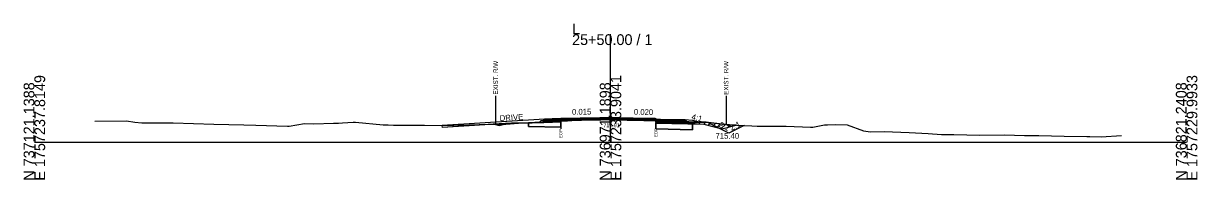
# Model space of a CAD drawing. Extents: x -26 to 4303, y -10 to 9577.
# Drawn here: x 997.2 to 1302.8, y 5490.3 to 5530.9 of the extents above; entities that cross this region are included whole.
import ezdxf

# ---------------------------------------------------------------- set-up
doc = ezdxf.new("R2010")
doc.units = 0
for name, color, linetype in [('Exist CMT Pavement', 7, 'Continuous'), ('Old_Level_10', 7, 'Continuous'), ('Old_Level_2', 7, 'Continuous'), ('Pattern 1', 7, 'Continuous'), ('Prop CMT Conc Surface', 7, 'Continuous'), ('Prop CMT Concrete Structures', 7, 'Continuous'), ('Prop CMT Concrete Wall', 7, 'Continuous'), ('Prop CMT Pvmt Course 1', 7, 'Continuous'), ('Prop CMT Pvmt Course 1 CG', 7, 'Continuous'), ('Prop CMT Pvmt Course 1 Wedge', 7, 'Continuous'), ('Prop CMT Pvmt Course 2', 7, 'Continuous'), ('Prop CMT Pvmt Course 2 Wedge', 7, 'Continuous'), ('Prop CMT Pvmt Course 3', 7, 'Continuous'), ('Prop CMT Pvmt Surface', 7, 'Continuous'), ('Prop CMT Pvmt Surface Shoulder', 7, 'Continuous'), ('Prop CMT Pvmt Wedge Surface 1', 7, 'Continuous'), ('Prop CMT Pvmt Wedge Surface 2', 7, 'Continuous'), ('Prop CMT Pvmt Wedge Surface 3', 7, 'Continuous'), ('Prop CMT Shld Paved Course 1', 7, 'Continuous'), ('Prop CMT Shld Paved Course 2', 7, 'Continuous'), ('Prop CMT Shld Paved Course 3', 7, 'Continuous'), ('Prop CMT Slope Grass', 7, 'Continuous'), ('Prop CMT Subgrade Earthwork', 7, 'Continuous'), ('Prop Road Sect_ Recs - UC Shallow (Outline)', 7, 'Continuous'), ('Prop Shade Light', 7, 'Continuous'), ('Prop XS DDE Elevations', 7, 'Continuous'), ('Prop XS Ditch Standard Text', 7, 'Continuous'), ('Prop XS Earthwork Shape', 7, 'Continuous'), ('Prop XS SE Text', 7, 'Continuous'), ('Prop XS Side Slope Text', 7, 'Continuous'), ('Prop XS Wedging', 7, 'Continuous')]:
    doc.layers.add(name, color=color, linetype=linetype)

msp = doc.modelspace()

# ---------------------------------------------------------------- linework, layer by layer
at = {"layer": 'Exist CMT Pavement'}
for points in [[(1150, 5506.29), (1134.85, 5506.07)], [(1150, 5506.29), (1167.37, 5505.94)]]:
    msp.add_lwpolyline(points, dxfattribs=at)
at = {"layer": 'Old_Level_10'}
for p, q in [((1175.36, 5505.15), (1173.36, 5505.25)), ((1180.85, 5502.4), (1175.36, 5505.15)), ((1184.76, 5504.35), (1180.85, 5502.4))]:
    msp.add_line(p, q, dxfattribs=at)
at = {"layer": 'Old_Level_2'}
for p, q in [((1150, 5500), (1150, 5528.1)), ((1150, 5500), (1150, 5528.1)), ((1000, 5500), (1150, 5500)), ((1000, 5500), (1150, 5500)), ((1150, 5500), (1300, 5500)), ((1150, 5500), (1300, 5500))]:
    msp.add_line(p, q, dxfattribs=at)
at = {"layer": 'Pattern 1'}
for p, q in [((1161.86, 5504.98), (1162.65, 5505.76)), ((1163.25, 5504.95), (1163.96, 5505.65)), ((1164.63, 5504.92), (1165.26, 5505.55)), ((1166.02, 5504.89), (1166.57, 5505.44)), ((1167.4, 5504.86), (1167.89, 5505.34)), ((1119.91, 5504.65), (1119.96, 5504.7)), ((1121.07, 5504.39), (1121.39, 5504.71)), ((1168.79, 5504.83), (1169.28, 5505.32)), ((1170.17, 5504.8), (1170.67, 5505.29)), ((1171.56, 5504.77), (1172.06, 5505.27)), ((1172.94, 5504.74), (1173.45, 5505.25)), ((1174.32, 5504.7), (1174.84, 5505.22)), ((1175.45, 5504.42), (1176.12, 5505.09)), ((1176.58, 5504.14), (1177.39, 5504.94)), ((1177.71, 5503.86), (1178.66, 5504.8)), ((1178.85, 5503.57), (1179.93, 5504.66)), ((1180.63, 5503.94), (1181.22, 5504.53)), ((1182.51, 5504.41), (1182.57, 5504.47))]:
    msp.add_line(p, q, dxfattribs=at)
for points in [[(1137.04, 5505.54), (1137.04, 5505.46), (1136.23, 5505.48)], [(1161.83, 5505.82), (1161.83, 5504.98), (1174.28, 5504.71), (1179, 5503.53), (1182.7, 5504.46), (1180.96, 5504.55), (1178.41, 5504.83), (1176.17, 5505.08), (1174.88, 5505.22), (1172.06, 5505.27), (1168.74, 5505.33), (1167.72, 5505.34), (1165.43, 5505.53), (1163.86, 5505.66), (1162.55, 5505.77)], [(1122.39, 5504.72), (1120.94, 5504.71), (1119.71, 5504.7), (1121, 5504.37)]]:
    msp.add_lwpolyline(points, close=True, dxfattribs=at)
at = {"layer": 'Prop CMT Conc Surface'}
for points in [[(1137.04, 5505.85), (1134.85, 5505.82)], [(1134.85, 5505.82), (1134.85, 5505.61)], [(1134.85, 5505.61), (1137.04, 5505.64)], [(1137.04, 5505.64), (1137.04, 5505.85)], [(1161.83, 5505.6), (1161.83, 5505.81)], [(1161.83, 5505.81), (1167.37, 5505.69)], [(1167.37, 5505.49), (1161.83, 5505.6)], [(1167.37, 5505.69), (1167.37, 5505.49)]]:
    msp.add_lwpolyline(points, dxfattribs=at)
at = {"layer": 'Prop CMT Concrete Structures'}
for points in [[(1134.85, 5505.82), (1134.85, 5506.07)], [(1137.04, 5505.85), (1134.85, 5505.82)], [(1150, 5506.17), (1137.04, 5505.98)], [(1137.04, 5505.98), (1137.04, 5505.85)], [(1150, 5506.17), (1161.83, 5505.93)], [(1161.83, 5505.93), (1161.83, 5505.81)], [(1161.83, 5505.81), (1167.37, 5505.69)], [(1167.37, 5505.69), (1167.37, 5505.94)]]:
    msp.add_lwpolyline(points, dxfattribs=at)
at = {"layer": 'Prop CMT Pvmt Course 1'}
for points in [[(1137.04, 5505.64), (1134.85, 5505.61)], [(1134.85, 5505.61), (1134.85, 5505.28)], [(1137.04, 5505.31), (1137.04, 5505.64)], [(1161.83, 5505.6), (1167.37, 5505.49)], [(1161.83, 5505.26), (1161.83, 5505.6)], [(1167.37, 5505.49), (1167.37, 5505.15)], [(1134.85, 5505.28), (1137.04, 5505.31)], [(1167.37, 5505.15), (1161.83, 5505.26)]]:
    msp.add_lwpolyline(points, dxfattribs=at)
at = {"layer": 'Prop CMT Pvmt Course 1 Wedge'}
for points in [[(1137.04, 5506.27), (1137.16, 5506.27), (1137.23, 5506.27), (1137.5, 5506.27), (1138.3, 5506.29), (1138.76, 5506.29), (1139.49, 5506.3), (1139.94, 5506.31), (1142.08, 5506.34), (1142.44, 5506.35), (1144.64, 5506.38), (1144.94, 5506.38), (1147.21, 5506.42), (1147.44, 5506.42), (1149.4, 5506.45), (1149.76, 5506.45), (1150, 5506.46)], [(1137.04, 5505.56), (1137.04, 5506.27)], [(1150, 5505.91), (1149.76, 5505.9), (1149.4, 5505.89), (1147.44, 5505.85), (1147.21, 5505.85), (1144.94, 5505.81), (1144.64, 5505.8), (1142.44, 5505.72), (1142.08, 5505.72), (1139.94, 5505.65), (1139.49, 5505.64), (1138.76, 5505.61), (1138.3, 5505.59), (1137.5, 5505.57), (1137.23, 5505.56), (1137.16, 5505.57), (1137.04, 5505.56)], [(1150, 5506.46), (1150, 5505.91)], [(1150, 5506.46), (1150.24, 5506.45), (1150.49, 5506.45), (1150.6, 5506.45), (1150.86, 5506.44), (1152.44, 5506.41), (1154.92, 5506.36), (1154.94, 5506.36), (1155.91, 5506.34), (1157.4, 5506.31), (1157.44, 5506.31), (1159.84, 5506.26), (1159.94, 5506.26), (1160.79, 5506.24), (1161.07, 5506.24), (1161.6, 5506.23), (1161.67, 5506.22), (1161.83, 5506.22)], [(1161.83, 5505.82), (1161.67, 5505.83), (1161.6, 5505.82), (1161.07, 5505.83), (1160.79, 5505.84), (1159.94, 5505.86), (1159.84, 5505.86), (1157.44, 5505.87), (1157.4, 5505.87), (1155.91, 5505.89), (1154.94, 5505.9), (1154.92, 5505.9), (1152.44, 5505.9), (1150.86, 5505.91), (1150.6, 5505.92), (1150.49, 5505.92), (1150.24, 5505.92), (1150, 5505.91)], [(1161.83, 5506.22), (1161.83, 5505.82)]]:
    msp.add_lwpolyline(points, dxfattribs=at)
at = {"layer": 'Prop CMT Pvmt Course 2'}
for points in [[(1134.85, 5506.07), (1132.85, 5506.04), (1132.6, 5505.79)], [(1132.6, 5505.79), (1134.85, 5505.82)], [(1134.85, 5505.82), (1134.85, 5506.07)], [(1167.37, 5505.94), (1169.37, 5505.9), (1169.62, 5505.65)], [(1167.37, 5505.69), (1167.37, 5505.94)], [(1169.62, 5505.65), (1167.37, 5505.69)]]:
    msp.add_lwpolyline(points, dxfattribs=at)
at = {"layer": 'Prop CMT Pvmt Course 2 Wedge'}
msp.add_line((1132.85, 5506.04), (1106.2, 5504.37), dxfattribs=at)
msp.add_lwpolyline([(1169.37, 5505.9), (1171.37, 5505.74), (1173.36, 5505.25)], dxfattribs=at)
at = {"layer": 'Prop CMT Pvmt Course 3'}
for points in [[(1134.85, 5505.82), (1132.6, 5505.79), (1132.39, 5505.58)], [(1132.39, 5505.58), (1134.85, 5505.61)], [(1134.85, 5505.61), (1134.85, 5505.82)], [(1167.37, 5505.69), (1169.62, 5505.65), (1169.84, 5505.44)], [(1167.37, 5505.49), (1167.37, 5505.69)], [(1169.84, 5505.44), (1167.37, 5505.49)]]:
    msp.add_lwpolyline(points, dxfattribs=at)
at = {"layer": 'Prop CMT Pvmt Surface'}
for points in [[(1134.85, 5505.82), (1134.85, 5506.07)], [(1150, 5506.04), (1134.85, 5505.82)], [(1150, 5506.04), (1167.37, 5505.69)], [(1167.37, 5505.69), (1167.37, 5505.94)]]:
    msp.add_lwpolyline(points, dxfattribs=at)
at = {"layer": 'Prop CMT Pvmt Surface Shoulder'}
for points in [[(1137.04, 5505.54), (1137.16, 5505.57), (1137.23, 5505.56), (1137.5, 5505.57), (1138.3, 5505.59), (1138.76, 5505.61), (1139.49, 5505.64), (1139.94, 5505.65), (1142.08, 5505.72), (1142.44, 5505.72), (1144.64, 5505.8), (1144.94, 5505.81), (1147.21, 5505.85), (1147.44, 5505.85), (1149.4, 5505.89), (1149.76, 5505.9), (1150, 5505.91)], [(1150, 5505.91), (1150.24, 5505.92), (1150.49, 5505.92), (1150.6, 5505.92), (1150.86, 5505.91), (1152.44, 5505.9), (1154.92, 5505.9), (1154.94, 5505.9), (1155.91, 5505.89), (1157.4, 5505.87), (1157.44, 5505.87), (1159.84, 5505.86), (1159.94, 5505.86), (1160.79, 5505.84), (1161.07, 5505.83), (1161.6, 5505.82), (1161.67, 5505.83), (1161.84, 5505.82)]]:
    msp.add_lwpolyline(points, dxfattribs=at)
at = {"layer": 'Prop CMT Pvmt Wedge Surface 1'}
for p, q in [((1106.23, 5503.87), (1106.2, 5504.37)), ((1124.25, 5505), (1106.23, 5503.87)), ((1134.86, 5505.15), (1124.25, 5505)), ((1137.04, 5505.19), (1134.86, 5505.15)), ((1161.82, 5505.14), (1167.35, 5505.03)), ((1167.35, 5505.03), (1171.35, 5504.95)), ((1171.35, 5504.95), (1173.36, 5505.25))]:
    msp.add_line(p, q, dxfattribs=at)
for points in [[(1137.04, 5505.54), (1137.04, 5505.19)], [(1161.84, 5505.82), (1161.82, 5505.14)]]:
    msp.add_lwpolyline(points, dxfattribs=at)
at = {"layer": 'Prop CMT Pvmt Wedge Surface 2'}
for points in [[(1137.04, 5505.98), (1137.16, 5505.98), (1137.23, 5505.98), (1137.5, 5505.98), (1138.3, 5506), (1138.76, 5506), (1139.49, 5506.01), (1139.94, 5506.02), (1142.08, 5506.05), (1142.44, 5506.06), (1144.64, 5506.09), (1144.94, 5506.09), (1147.21, 5506.13), (1147.44, 5506.13), (1149.4, 5506.16), (1149.76, 5506.16), (1150, 5506.17)], [(1150, 5506.04), (1149.76, 5506.04), (1149.4, 5506.03), (1147.44, 5506), (1147.21, 5506), (1144.94, 5505.97), (1144.64, 5505.96), (1142.44, 5505.93), (1142.08, 5505.93), (1139.94, 5505.9), (1139.49, 5505.89), (1138.76, 5505.88), (1138.3, 5505.87), (1137.5, 5505.86), (1137.23, 5505.86), (1137.16, 5505.85), (1137.04, 5505.85)], [(1137.04, 5504.92), (1137.04, 5505.98)], [(1150, 5506.17), (1150, 5506.04)], [(1150, 5506.17), (1150.24, 5506.16), (1150.49, 5506.16), (1150.6, 5506.16), (1150.86, 5506.15), (1152.44, 5506.12), (1154.92, 5506.07), (1154.94, 5506.07), (1155.91, 5506.05), (1157.4, 5506.02), (1157.44, 5506.02), (1159.84, 5505.97), (1159.94, 5505.97), (1160.79, 5505.95), (1161.07, 5505.95), (1161.6, 5505.94), (1161.67, 5505.93), (1161.83, 5505.93)], [(1161.83, 5505.81), (1161.67, 5505.81), (1161.6, 5505.81), (1161.07, 5505.82), (1160.79, 5505.83), (1159.94, 5505.84), (1159.84, 5505.85), (1157.44, 5505.89), (1157.4, 5505.89), (1155.91, 5505.92), (1154.94, 5505.94), (1154.92, 5505.94), (1152.44, 5505.99), (1150.86, 5506.02), (1150.6, 5506.03), (1150.49, 5506.03), (1150.24, 5506.04), (1150, 5506.04)], [(1161.83, 5505.93), (1161.83, 5505.2)]]:
    msp.add_lwpolyline(points, dxfattribs=at)
at = {"layer": 'Prop CMT Pvmt Wedge Surface 3'}
for points in [[(1137.04, 5505.85), (1137.16, 5505.85), (1137.23, 5505.86), (1137.5, 5505.86), (1138.3, 5505.87), (1138.76, 5505.88), (1139.49, 5505.89), (1139.94, 5505.9), (1142.08, 5505.93), (1142.44, 5505.93), (1144.64, 5505.96), (1144.94, 5505.97), (1147.21, 5506), (1147.44, 5506), (1149.4, 5506.03), (1149.76, 5506.04), (1150, 5506.04)], [(1137.04, 5505.64), (1137.04, 5505.85)], [(1150, 5505.83), (1149.76, 5505.83), (1149.4, 5505.83), (1147.44, 5505.8), (1147.21, 5505.79), (1144.94, 5505.76), (1144.64, 5505.76), (1142.44, 5505.72), (1142.08, 5505.72), (1139.94, 5505.69), (1139.49, 5505.68), (1138.76, 5505.67), (1138.3, 5505.66), (1137.5, 5505.65), (1137.23, 5505.65), (1137.16, 5505.65), (1137.04, 5505.64)], [(1150, 5506.04), (1150, 5505.83)], [(1150, 5506.04), (1150.24, 5506.04), (1150.49, 5506.03), (1150.6, 5506.03), (1150.86, 5506.02), (1152.44, 5505.99), (1154.92, 5505.94), (1154.94, 5505.94), (1155.91, 5505.92), (1157.4, 5505.89), (1157.44, 5505.89), (1159.84, 5505.85), (1159.94, 5505.84), (1160.79, 5505.83), (1161.07, 5505.82), (1161.6, 5505.81), (1161.67, 5505.81), (1161.83, 5505.81)], [(1161.83, 5505.6), (1161.67, 5505.6), (1161.6, 5505.6), (1161.07, 5505.61), (1160.79, 5505.62), (1159.94, 5505.63), (1159.84, 5505.64), (1157.44, 5505.68), (1157.4, 5505.69), (1155.91, 5505.72), (1154.94, 5505.74), (1154.92, 5505.74), (1152.44, 5505.79), (1150.86, 5505.82), (1150.6, 5505.82), (1150.49, 5505.82), (1150.24, 5505.83), (1150, 5505.83)], [(1161.83, 5505.81), (1161.83, 5505.6)]]:
    msp.add_lwpolyline(points, dxfattribs=at)
at = {"layer": 'Prop CMT Shld Paved Course 1'}
for points in [[(1134.85, 5505.61), (1134.85, 5506.07)], [(1150, 5505.83), (1134.85, 5505.61)], [(1150, 5505.83), (1167.37, 5505.49)], [(1167.37, 5505.49), (1167.37, 5505.94)]]:
    msp.add_lwpolyline(points, dxfattribs=at)
at = {"layer": 'Prop CMT Shld Paved Course 2'}
for points in [[(1134.85, 5506.07), (1132.85, 5506.04)], [(1167.37, 5505.94), (1169.37, 5505.9)]]:
    msp.add_lwpolyline(points, dxfattribs=at)
at = {"layer": 'Prop CMT Shld Paved Course 3'}
for points in [[(1150, 5506.29), (1134.85, 5506.07)], [(1134.85, 5506.07), (1134.85, 5505.82)], [(1134.85, 5505.82), (1137.04, 5505.85)], [(1137.04, 5505.98), (1150, 5506.17)], [(1137.04, 5505.85), (1137.04, 5505.98)], [(1150, 5506.29), (1167.37, 5505.94)], [(1161.83, 5505.93), (1150, 5506.17)], [(1161.83, 5505.81), (1161.83, 5505.93)], [(1167.37, 5505.69), (1161.83, 5505.81)], [(1167.37, 5505.94), (1167.37, 5505.69)]]:
    msp.add_lwpolyline(points, dxfattribs=at)
at = {"layer": 'Prop CMT Slope Grass'}
msp.add_lwpolyline([(1015.75, 5505.51), (1024.02, 5505.56), (1026.15, 5505.19), (1027.94, 5505.03), (1036.16, 5505.06), (1046.73, 5504.72), (1054.57, 5504.53), (1057.69, 5504.44), (1065.86, 5504.2), (1066.35, 5504.21), (1070.3, 5504.87), (1072.8, 5504.77), (1077.86, 5504.96), (1079.16, 5505), (1080.19, 5505.03), (1083.04, 5505.21), (1083.61, 5505.2), (1090.84, 5504.51), (1092.09, 5504.51), (1093.54, 5504.45), (1101.56, 5504.42), (1106.12, 5504.36), (1107.66, 5504.44), (1109.25, 5504.47), (1113.24, 5504.53), (1118.42, 5504.69), (1122.22, 5504.72), (1122.74, 5504.73), (1126.02, 5504.98), (1129.58, 5505.08), (1130.28, 5505.15), (1132.61, 5505.16), (1137.23, 5505.56), (1138.3, 5505.59), (1138.76, 5505.61), (1139.49, 5505.64), (1139.94, 5505.65), (1142.08, 5505.72), (1142.44, 5505.72), (1144.94, 5505.81), (1147.44, 5505.85), (1149.4, 5505.89), (1150.24, 5505.92), (1150.86, 5505.91), (1152.44, 5505.9), (1154.94, 5505.9), (1155.91, 5505.89), (1157.48, 5505.87), (1159.94, 5505.86), (1161.07, 5505.83), (1161.6, 5505.82), (1161.98, 5505.82), (1167.72, 5505.34), (1174.88, 5505.22), (1180.97, 5504.55), (1186.76, 5504.25), (1188.16, 5504.17), (1195.72, 5504.19), (1202.07, 5503.94), (1202.72, 5503.93), (1205.76, 5504.5), (1206.46, 5504.56), (1208.7, 5504.61), (1211.58, 5504.55), (1215.89, 5502.95), (1217.68, 5502.68), (1221.29, 5502.8), (1227.74, 5502.55), (1232.7, 5502.27), (1236.17, 5502.06), (1239.37, 5502.06), (1246.14, 5501.88), (1252.62, 5501.9), (1257.82, 5501.76), (1261.56, 5501.72), (1268.1, 5501.62), (1273.99, 5501.54), (1274.84, 5501.54), (1277.78, 5501.43), (1283.03, 5501.79)], dxfattribs=at)
at = {"layer": 'Prop CMT Subgrade Earthwork'}
for points in [[(1134.85, 5505.61), (1132.39, 5505.58), (1131.89, 5505.57), (1131.55, 5505.23)], [(1134.85, 5505.28), (1134.85, 5505.61)], [(1167.37, 5505.49), (1169.84, 5505.44), (1170.34, 5505.43), (1170.68, 5505.09)], [(1167.37, 5505.15), (1167.37, 5505.49)], [(1131.55, 5505.23), (1134.85, 5505.28)], [(1170.68, 5505.09), (1167.37, 5505.15)]]:
    msp.add_lwpolyline(points, dxfattribs=at)
at = {"layer": 'Prop Road Sect_ Recs - UC Shallow (Outline)'}
for points in [[(1128.61, 5504.13), (1128.63, 5505.05), (1129.03, 5505.06), (1129.58, 5505.08), (1130.28, 5505.15), (1131.1, 5505.15), (1132.61, 5505.17), (1133.95, 5505.28), (1136.23, 5505.48), (1137.04, 5505.46), (1137.04, 5503.96)], [(1170.39, 5504.79), (1171.39, 5504.77), (1171.36, 5503.27), (1161.83, 5503.46), (1161.83, 5504.96)]]:
    msp.add_lwpolyline(points, close=True, dxfattribs=at)
at = {"layer": 'Prop Shade Light'}
for p, q in [((1135.85, 5505.44), (1134.75, 5505.35)), ((1136.23, 5505.48), (1135.85, 5505.44)), ((1137.04, 5505.46), (1136.23, 5505.48)), ((1137.04, 5503.96), (1137.04, 5505.46)), ((1128.62, 5505.05), (1128.62, 5504.13)), ((1128.62, 5504.13), (1137.04, 5503.96)), ((1163.16, 5504.94), (1161.83, 5504.96)), ((1161.83, 5504.96), (1161.83, 5503.46)), ((1161.83, 5503.46), (1171.36, 5503.24)), ((1167.76, 5504.84), (1163.16, 5504.94)), ((1171.39, 5504.77), (1167.76, 5504.84)), ((1171.36, 5503.24), (1171.39, 5504.77))]:
    msp.add_line(p, q, dxfattribs=at)
for points in [[(1134.75, 5505.35), (1132.79, 5505.18), (1132.28, 5505.16)], [(1132.28, 5505.16), (1130.28, 5505.15), (1129.48, 5505.08), (1128.62, 5505.05)]]:
    msp.add_lwpolyline(points, dxfattribs=at)
at = {"layer": 'Prop XS DDE Elevations'}
for points in [[(1129.48, 5505.08), (1129.58, 5505.08), (1130.28, 5505.15), (1132.61, 5505.16), (1137.04, 5505.54), (1137.04, 5505.19), (1134.86, 5505.15)], [(1137.04, 5505.54), (1137.16, 5505.57), (1137.23, 5505.56)], [(1137.23, 5505.56), (1138.3, 5505.59), (1137.5, 5505.57)], [(1144.94, 5505.81), (1147.44, 5505.85), (1147.21, 5505.85)], [(1149.4, 5505.89), (1150.24, 5505.92), (1150, 5505.91), (1149.76, 5505.9)], [(1150.24, 5505.92), (1150.86, 5505.91), (1150.6, 5505.92), (1150.49, 5505.92)], [(1159.94, 5505.86), (1161.07, 5505.83), (1160.79, 5505.84)], [(1161.6, 5505.82), (1161.84, 5505.82), (1161.67, 5505.83)], [(1161.98, 5505.82), (1167.72, 5505.34), (1173.36, 5505.25), (1171.35, 5504.95), (1167.35, 5505.03), (1161.82, 5505.14), (1161.84, 5505.82)], [(1106.23, 5503.87), (1106.2, 5504.37), (1107.66, 5504.44), (1109.25, 5504.47), (1113.24, 5504.53), (1118.42, 5504.69), (1119.42, 5504.7)], [(1129.48, 5505.08), (1124.25, 5505), (1119.42, 5504.7), (1122.22, 5504.72), (1122.74, 5504.73), (1126.02, 5504.98)]]:
    msp.add_lwpolyline(points, close=True, dxfattribs=at)
at = {"layer": 'Prop XS Ditch Standard Text'}
for p, q in [((1120.1, 5512.1), (1120.1, 5504.7)), ((1180.1, 5512.04), (1180.1, 5504.64)), ((1137.04, 5505.56), (1137.04, 5503.51)), ((1161.83, 5505.82), (1161.83, 5503.77))]:
    msp.add_line(p, q, dxfattribs=at)
at = {"layer": 'Prop XS Earthwork Shape'}
for points in [[(1122.1, 5504.72), (1122.22, 5504.72), (1122.74, 5504.73), (1124.15, 5504.84), (1122.15, 5504.74)], [(1122.74, 5504.73), (1124.15, 5504.84), (1122.15, 5504.74), (1122.1, 5504.72), (1122.22, 5504.72)], [(1184.76, 5504.35), (1180.85, 5502.4), (1175.36, 5505.15), (1173.36, 5505.25), (1174.88, 5505.22), (1180.97, 5504.55)]]:
    msp.add_lwpolyline(points, close=True, dxfattribs=at)
at = {"layer": 'Prop XS Wedging'}
for p, q in [((1150, 5506.17), (1137.04, 5505.98)), ((1137.04, 5505.98), (1137.04, 5505.85)), ((1137.04, 5505.85), (1142.08, 5505.93)), ((1137.04, 5505.85), (1142.08, 5505.93)), ((1142.08, 5505.93), (1137.04, 5505.85)), ((1137.04, 5505.85), (1137.04, 5505.64)), ((1137.04, 5505.64), (1137.04, 5505.56)), ((1137.04, 5505.56), (1137.04, 5505.54)), ((1137.04, 5505.54), (1137.23, 5505.56)), ((1142.08, 5505.93), (1142.29, 5505.72)), ((1142.08, 5505.93), (1142.29, 5505.72)), ((1142.29, 5505.72), (1142.08, 5505.93)), ((1142.29, 5505.72), (1142.44, 5505.72)), ((1161.83, 5505.93), (1150, 5506.17))]:
    msp.add_line(p, q, dxfattribs=at)
for points in [[(1137.04, 5505.56), (1137.04, 5505.56)], [(1137.23, 5505.56), (1138.3, 5505.59), (1138.76, 5505.61), (1139.49, 5505.64), (1139.94, 5505.65), (1142.08, 5505.72), (1142.29, 5505.72)], [(1142.29, 5505.72), (1142.29, 5505.72)], [(1142.29, 5505.72), (1142.29, 5505.72)], [(1142.44, 5505.72), (1144.94, 5505.81), (1147.44, 5505.85), (1149.4, 5505.89), (1150.24, 5505.92), (1150.86, 5505.91), (1152.44, 5505.9), (1154.94, 5505.9), (1155.91, 5505.89), (1157.48, 5505.87), (1159.94, 5505.86), (1161.07, 5505.83), (1161.6, 5505.82), (1161.83, 5505.82)], [(1161.83, 5505.82), (1161.83, 5505.82), (1161.83, 5505.93)]]:
    msp.add_lwpolyline(points, dxfattribs=at)

# ---------------------------------------------------------------- texts
at = {"layer": 'Old_Level_2'}
for s, p in [('L', (1140, 5528.1)), ('L', (1140, 5528.1)), ('25+50.00 / 1', (1140, 5525.3)), ('25+50.00 / 1', (1140, 5525.3))]:
    msp.add_text(s, height=2.8, dxfattribs=at).set_placement(p)
for s, p in [('N 737121.1388', (1000, 5490)), ('N 737121.1388', (1000, 5490)), ('E 1757237.8149', (1002.8, 5490)), ('E 1757237.8149', (1002.8, 5490)), ('N 736971.1898', (1150, 5490)), ('N 736971.1898', (1150, 5490)), ('E 1757233.9041', (1152.8, 5490)), ('E 1757233.9041', (1152.8, 5490)), ('N 736821.2408', (1300, 5490)), ('N 736821.2408', (1300, 5490)), ('E 1757229.9933', (1302.8, 5490)), ('E 1757229.9933', (1302.8, 5490))]:
    msp.add_text(s, height=2.8, rotation=90, dxfattribs=at).set_placement(p)
at = {"layer": 'Prop CMT Concrete Wall'}
for rotation, p in [(25.8617, (1181.51, 5502.98)), (334.1383, (1178.07, 5504.06))]:
    msp.add_text('2:1', height=1.5, rotation=rotation, dxfattribs=at).set_placement(p)
msp.add_text('715.40', height=1.5, dxfattribs=at).set_placement((1177.36, 5500.91))
at = {"layer": 'Prop CMT Pvmt Course 1 CG'}
msp.add_text('718.91', height=1, dxfattribs=at).set_placement((1148.16, 5503.91))
at = {"layer": 'Prop XS Ditch Standard Text'}
for s, height, p in [('EXIST. R/W', 1.181, (1120.69, 5512.4)), ('EXIST. R/W', 1.181, (1180.69, 5512.35)), ('EOP', 0.787, (1137.43, 5501.11)), ('EOP', 0.787, (1162.22, 5501.37))]:
    msp.add_text(s, height=height, rotation=90, dxfattribs=at).set_placement(p)
at = {"layer": 'Prop XS SE Text'}
for s, rotation, p in [('0.015', 0.8355, (1139.99, 5507.15)), ('0.020', 358.8542, (1156.08, 5507.17))]:
    msp.add_text(s, height=1.5, rotation=rotation, dxfattribs=at).set_placement(p)
at = {"layer": 'Prop XS Side Slope Text'}
for s, rotation, p in [('DRIVE', 3.6008, (1121.2, 5505.51)), ('4:1', 345.9638, (1170.99, 5505.98))]:
    msp.add_text(s, height=1.5, rotation=rotation, dxfattribs=at).set_placement(p)

doc.saveas('drawing.dxf')
